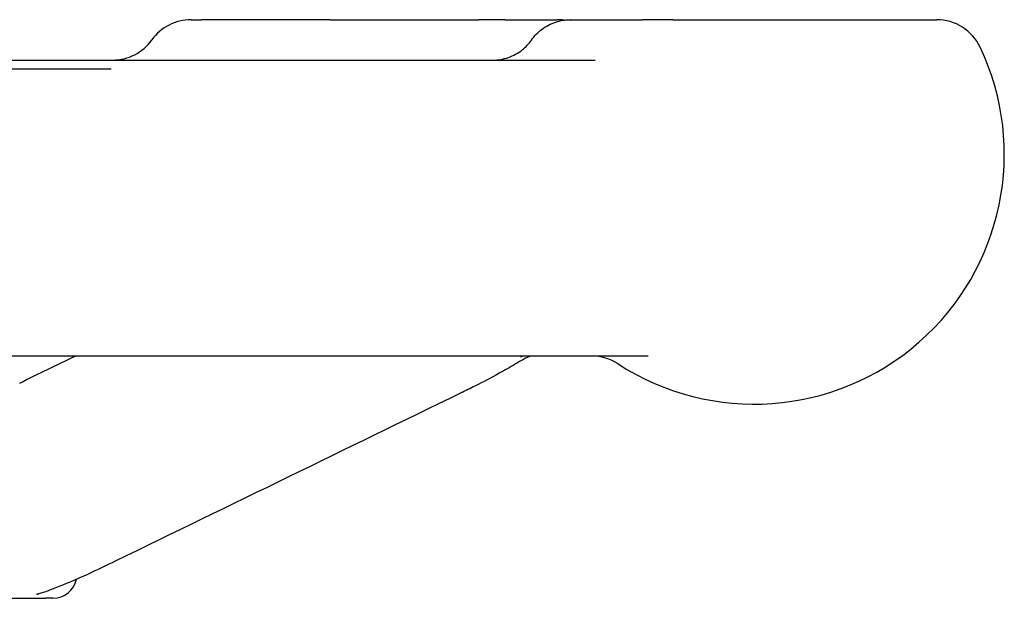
# Model space of a CAD drawing. Header units: inches. Extents: x 1 to 669, y 0 to 417.
# Tile 414 of 448: x 526.236 to 527.516, y 238.307 to 239.06. Entities that reach past the tile are written whole.
import ezdxf

# ---------------------------------------------------------------- set-up
doc = ezdxf.new("R2010")
doc.units = ezdxf.units.IN
doc.header["$LTSCALE"] = 12
doc.header["$MEASUREMENT"] = 0
doc.layers.add('Q', color=4, linetype='CONTINUOUS')

msp = doc.modelspace()

# ---------------------------------------------------------------- linework, layer by layer
at = {"layer": 'Q'}
for p, q in [((526.45873, 239.05997), (526.47237, 239.05997)), ((526.63972, 239.05997), (526.83286, 239.05997)), ((526.86664, 239.05997), (526.93456, 239.05997)), ((526.95273, 239.05997), (527.0458, 239.05997)), ((527.08509, 239.05997), (527.42797, 239.05997)), ((525.42361, 239.00747), (526.98393, 239.00747)), ((525.38688, 238.99597), (526.35475, 238.99597)), ((527.05283, 238.62247), (525.2932, 238.62247)), ((526.27917, 238.30747), (526.26966, 238.30747))]:
    msp.add_line(p, q, dxfattribs=at)
for centre, radius, start, end in [((526.45873, 238.99747), 0.0625, 90, 144.54946), ((526.93456, 238.99747), 0.0625, 81.85374, 90), ((527.42797, 238.99747), 0.0625, 25.37693, 90), ((526.3569, 239.06997), 0.0625, 270, 324.54946), ((527.1908, 238.88497), 0.325, 237.00411, 25.37693), ((526.69739, 238.88497), 0.325, 305.78514, 306.12893), ((526.97978, 238.55997), 0.0625, 57.00411, 90), ((526.27917, 238.33872), 0.03125, 270, 347.94459)]:
    msp.add_arc(centre, radius, start, end, dxfattribs=at)
at = {"layer": 'Q', "extrusion": (0, 0, -1)}
msp.add_ellipse((526.78216, 238.63073), major_axis=(0.02738, -0.05618), ratio=0.375455, start_param=-0.0000662, end_param=0.0019341, dxfattribs=at)
at = {"layer": 'Q'}
for points, knots in [([(526.63972, 239.05997), (526.61802, 239.05997), (526.57652, 239.05997), (526.515, 239.05997), (526.48355, 239.05997), (526.47237, 239.05997)], [-4.712389, -4.712389, -4.712389, -4.712389, -2.9171932, -1.1219974, 1.5707963, 1.5707963, 1.5707963, 1.5707963]), ([(526.9011, 239.03343), (526.90491, 239.03885), (526.90967, 239.04371), (526.92032, 239.05162), (526.92637, 239.05476), (526.93579, 239.05785), (526.93899, 239.05863), (526.94387, 239.05943), (526.94554, 239.05963), (526.94846, 239.05987), (526.94972, 239.05993), (526.95121, 239.05996), (526.95145, 239.05997), (526.95186, 239.05997), (526.95203, 239.05997), (526.95222, 239.05997), (526.95222, 239.05997), (526.95222, 239.05997)], [0, 0, 0, 0, 0.019871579, 0.019871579, 0.039809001, 0.039809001, 0.049620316, 0.049620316, 0.05465079, 0.05465079, 0.058422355, 0.058422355, 0.059129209, 0.059129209, 0.059659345, 0.059659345, 0.05967177, 0.05967177, 0.05967177, 0.05967177]), ([(526.85115, 239.00747), (526.85783, 239.00747), (526.86471, 239.00863), (526.87763, 239.01311), (526.88385, 239.01653), (526.89376, 239.02444), (526.89781, 239.02874), (526.90113, 239.03345)], [0, 0, 0, 0, 0.021798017, 0.021798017, 0.043534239, 0.043534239, 0.061990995, 0.061990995, 0.061990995, 0.061990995]), ([(526.90016, 238.62235), (526.90004, 238.62232), (526.89993, 238.62228), (526.89942, 238.62211), (526.89902, 238.62197), (526.898, 238.62158), (526.89746, 238.62136), (526.89625, 238.62084), (526.89559, 238.62054), (526.89405, 238.61982), (526.89317, 238.61938), (526.89011, 238.6178), (526.88792, 238.61656), (526.88383, 238.61422), (526.88191, 238.6131), (526.88003, 238.61201)], [0.015200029, 0.015200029, 0.015200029, 0.015200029, 0.016259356, 0.016259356, 0.019697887, 0.019697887, 0.022225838, 0.022225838, 0.024674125, 0.024674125, 0.027798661, 0.027798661, 0.03544161, 0.03544161, 0.042369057, 0.042369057, 0.042369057, 0.042369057]), ([(526.91349, 238.62247), (526.91346, 238.62247), (526.91343, 238.62247), (526.91336, 238.62247), (526.91332, 238.62247), (526.91319, 238.62247), (526.91308, 238.62247), (526.91288, 238.62247), (526.91282, 238.62247), (526.9126, 238.62247), (526.91244, 238.62247), (526.91199, 238.62247), (526.91168, 238.62247), (526.9111, 238.62247), (526.91081, 238.62247), (526.90898, 238.62246), (526.90765, 238.62245), (526.90548, 238.62243), (526.90464, 238.62242), (526.90338, 238.62241), (526.90293, 238.6224), (526.90214, 238.62239), (526.90185, 238.62239), (526.90139, 238.62238), (526.90124, 238.62238), (526.90093, 238.62237), (526.90079, 238.62237), (526.90038, 238.62236), (526.90014, 238.62235), (526.8995, 238.62233), (526.8991, 238.62232), (526.89866, 238.6223), (526.89856, 238.6223), (526.89827, 238.62228), (526.89824, 238.62228), (526.89824, 238.62228)], [0, 0, 0, 0, 0.000207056, 0.000207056, 0.000413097, 0.000413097, 0.000875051, 0.000875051, 0.001102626, 0.001102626, 0.001561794, 0.001561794, 0.002478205, 0.002478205, 0.003453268, 0.003453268, 0.008900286, 0.008900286, 0.012521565, 0.012521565, 0.014355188, 0.014355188, 0.015284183, 0.015284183, 0.015742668, 0.015742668, 0.016199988, 0.016199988, 0.017114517, 0.017114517, 0.018947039, 0.018947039, 0.01985794, 0.01985794, 0.022523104, 0.022523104, 0.022523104, 0.022523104]), ([(526.88003, 238.61201), (526.87283, 238.60779), (526.86611, 238.60386), (526.84915, 238.59443), (526.83867, 238.58895), (526.82169, 238.58047), (526.81559, 238.5775), (526.80954, 238.57455)], [0.000244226, 0.000244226, 0.000244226, 0.000244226, 0.026526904, 0.026526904, 0.066656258, 0.066656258, 0.088450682, 0.088450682, 0.088450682, 0.088450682]), ([(526.36021, 238.35577), (526.34903, 238.35034), (526.3377, 238.34485), (526.31374, 238.33387), (526.30096, 238.32825), (526.28809, 238.32314)], [0, 0, 0, 0, 0.040250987, 0.040250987, 0.0818067, 0.0818067, 0.0818067, 0.0818067]), ([(526.28809, 238.32314), (526.28528, 238.32201), (526.28245, 238.3209), (526.2775, 238.31898), (526.27536, 238.31816), (526.27089, 238.3165), (526.26862, 238.31568), (526.26551, 238.31463), (526.2645, 238.3143), (526.26266, 238.31372), (526.26184, 238.31347), (526.26068, 238.31311), (526.26037, 238.31302), (526.25994, 238.31289), (526.2598, 238.31285), (526.25953, 238.31277), (526.2594, 238.31273), (526.25904, 238.31262), (526.25883, 238.31256), (526.25835, 238.31242), (526.25819, 238.31237), (526.25795, 238.3123), (526.2579, 238.31228), (526.2579, 238.31228)], [0, 0, 0, 0, 0.009109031, 0.009109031, 0.015944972, 0.015944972, 0.02350724, 0.02350724, 0.027151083, 0.027151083, 0.029901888, 0.029901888, 0.030821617, 0.030821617, 0.031279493, 0.031279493, 0.031737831, 0.031737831, 0.032668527, 0.032668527, 0.034535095, 0.034535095, 0.036152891, 0.036152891, 0.036152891, 0.036152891]), ([(526.22167, 238.30747), (526.2219, 238.30747), (526.22214, 238.30747), (526.2224, 238.30747), (526.22269, 238.30747), (526.223, 238.30747), (526.22335, 238.30747), (526.22366, 238.30747), (526.22401, 238.30747), (526.22438, 238.30747), (526.22449, 238.30747), (526.2246, 238.30747), (526.22471, 238.30747), (526.22562, 238.30747), (526.22667, 238.30747), (526.22774, 238.30747), (526.22799, 238.30747), (526.22824, 238.30747), (526.22849, 238.30747), (526.22881, 238.30747), (526.22912, 238.30747), (526.22943, 238.30747), (526.22995, 238.30747), (526.23046, 238.30747), (526.23097, 238.30747), (526.23151, 238.30747), (526.23205, 238.30747), (526.2326, 238.30747), (526.23267, 238.30747), (526.23274, 238.30747), (526.23281, 238.30747), (526.23332, 238.30747), (526.23384, 238.30747), (526.23439, 238.30747), (526.2351, 238.30747), (526.23585, 238.30747), (526.23661, 238.30747), (526.23695, 238.30747), (526.23729, 238.30747), (526.23762, 238.30747), (526.23836, 238.30747), (526.23909, 238.30747), (526.23982, 238.30747), (526.24051, 238.30747), (526.2412, 238.30747), (526.24186, 238.30747), (526.2421, 238.30747), (526.24234, 238.30747), (526.24258, 238.30747), (526.24293, 238.30747), (526.24327, 238.30747), (526.24361, 238.30747), (526.2443, 238.30747), (526.24495, 238.30747), (526.24561, 238.30747), (526.24605, 238.30747), (526.24649, 238.30747), (526.24694, 238.30747), (526.24715, 238.30747), (526.24736, 238.30747), (526.24757, 238.30747), (526.2483, 238.30747), (526.24904, 238.30747), (526.24978, 238.30747), (526.25027, 238.30747), (526.25075, 238.30747), (526.25124, 238.30747)], [0, 0, 0, 0, 0.02356226, 0.02356226, 0.02356226, 0.0488959, 0.0488959, 0.0488959, 0.07143796, 0.07143796, 0.07143796, 0.07782466, 0.07782466, 0.07782466, 0.13059658, 0.13059658, 0.13059658, 0.14284268, 0.14284268, 0.14284268, 0.15831101, 0.15831101, 0.15831101, 0.18385995, 0.18385995, 0.18385995, 0.21100878, 0.21100878, 0.21100878, 0.21428565, 0.21428565, 0.21428565, 0.23890543, 0.23890543, 0.23890543, 0.27144623, 0.27144623, 0.27144623, 0.28571898, 0.28571898, 0.28571898, 0.31652737, 0.31652737, 0.31652737, 0.34617786, 0.34617786, 0.34617786, 0.35713782, 0.35713782, 0.35713782, 0.3733636, 0.3733636, 0.3733636, 0.40623473, 0.40623473, 0.40623473, 0.42857678, 0.42857678, 0.42857678, 0.43916848, 0.43916848, 0.43916848, 0.47599022, 0.47599022, 0.47599022, 0.5, 0.5, 0.5, 0.5]), ([(526.25124, 238.30747), (526.2525, 238.30747), (526.25377, 238.30747), (526.25497, 238.30747), (526.25514, 238.30747), (526.25531, 238.30747), (526.25548, 238.30747), (526.25607, 238.30747), (526.25664, 238.30747), (526.25719, 238.30747), (526.2578, 238.30747), (526.25838, 238.30747), (526.25892, 238.30747), (526.259, 238.30747), (526.25907, 238.30747), (526.25915, 238.30747), (526.25956, 238.30747), (526.25995, 238.30747), (526.26033, 238.30747), (526.26089, 238.30747), (526.26141, 238.30747), (526.26192, 238.30747), (526.26196, 238.30747), (526.262, 238.30747), (526.26203, 238.30747), (526.2624, 238.30747), (526.26276, 238.30747), (526.26311, 238.30747), (526.26355, 238.30747), (526.26398, 238.30747), (526.26441, 238.30747), (526.26447, 238.30747), (526.26453, 238.30747), (526.2646, 238.30747), (526.26509, 238.30747), (526.26557, 238.30747), (526.26603, 238.30747), (526.26635, 238.30747), (526.26666, 238.30747), (526.26694, 238.30747), (526.26708, 238.30747), (526.26721, 238.30747), (526.26734, 238.30747), (526.26766, 238.30747), (526.26795, 238.30747), (526.26821, 238.30747), (526.26838, 238.30747), (526.26854, 238.30747), (526.26868, 238.30747), (526.26873, 238.30747), (526.26879, 238.30747), (526.26884, 238.30747), (526.26902, 238.30747), (526.26917, 238.30747), (526.2693, 238.30747), (526.26943, 238.30747), (526.26955, 238.30747), (526.26966, 238.30747)], [0.5, 0.5, 0.5, 0.5, 0.5625, 0.5625, 0.5625, 0.57142787, 0.57142787, 0.57142787, 0.6028181, 0.6028181, 0.6028181, 0.63779304, 0.63779304, 0.63779304, 0.64285602, 0.64285602, 0.64285602, 0.67005267, 0.67005267, 0.67005267, 0.71129608, 0.71129608, 0.71129608, 0.71428567, 0.71428567, 0.71428567, 0.74392575, 0.74392575, 0.74392575, 0.78020307, 0.78020307, 0.78020307, 0.78571522, 0.78571522, 0.78571522, 0.82787932, 0.82787932, 0.82787932, 0.85713721, 0.85713721, 0.85713721, 0.87090949, 0.87090949, 0.87090949, 0.90564225, 0.90564225, 0.90564225, 0.92856229, 0.92856229, 0.92856229, 0.93791133, 0.93791133, 0.93791133, 0.96895566, 0.96895566, 0.96895566, 1, 1, 1, 1])]:
    msp.add_open_spline(points, degree=3, knots=knots, dxfattribs=at)
for points in [[(526.86664, 239.05997), (526.85602, 239.05997), (526.84534, 239.05997), (526.83286, 239.05997)], [(526.95273, 239.05997), (526.95239, 239.05997), (526.95223, 239.05997), (526.95223, 239.05997)], [(527.08509, 239.05997), (527.07152, 239.05997), (527.05784, 239.05997), (527.0458, 239.05997)], [(526.23599, 238.58746), (526.25998, 238.59913), (526.28398, 238.6108), (526.30797, 238.62247)], [(526.80908, 238.57435), (526.65947, 238.50143), (526.50984, 238.42854), (526.36017, 238.35576)]]:
    msp.add_open_spline(points, degree=3, dxfattribs=at)

doc.saveas('drawing.dxf')
